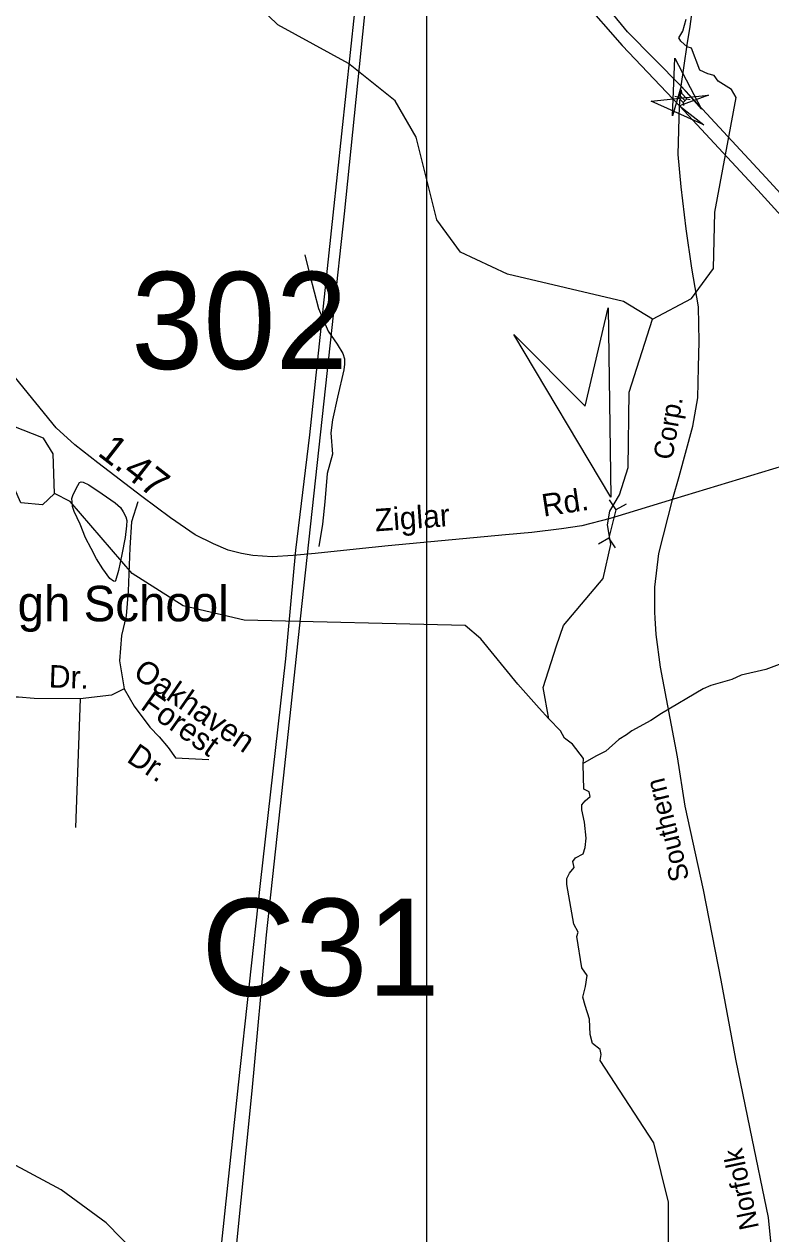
# Model space of a CAD drawing. Extents: x 1547597 to 1699558, y 810033 to 920809.
# Drawn here: x 1615914 to 1619069, y 888884 to 893994 of the extents above; entities that cross this region are included whole.
import ezdxf

# ---------------------------------------------------------------- set-up
doc = ezdxf.new("R2010")
doc.units = 0
for name, color, linetype in [('Exist Cultural Educational Facility High Label', 7, 'Continuous'), ('Exist Hydrographic Creek Single Shore', 7, 'Continuous'), ('Exist Hydrographic Misc Water Feature', 7, 'Continuous'), ('Exist Hydrographic Pond Under 1500 Sq Ft', 7, 'Continuous'), ('Exist Railroad Mainline', 7, 'Continuous'), ('Exist Railroad Mainline Label', 7, 'Continuous'), ('Exist Road Non-System Type 51', 7, 'Continuous'), ('Exist Road Non-System Type 51 Label', 7, 'Continuous'), ('Exist Road Primary Interstate Structure Standard Bridge CELL', 7, 'Continuous'), ('Exist Road Primary US Divided Attributed', 7, 'Continuous'), ('Exist Road Secondary Mileage Hundredths English Label', 7, 'Continuous'), ('Exist Road Secondary Structure Culvert Attributed CELL', 7, 'Continuous'), ('Exist Road Secondary Structure Culvert CELL', 7, 'Continuous'), ('Exist Road Secondary Structure Culvert Number Label', 7, 'Continuous'), ('Exist Road Secondary Structure Standard Bridge Attributed CELL', 7, 'Continuous'), ('Exist Road Secondary Structure Standard Bridge Number Label', 7, 'Continuous'), ('Exist Road Secondary Type 51 Attributed', 7, 'Continuous'), ('Exist Road Secondary Type 51 Label', 7, 'Continuous'), ('Exist Utilities Electrical Transmission Line', 7, 'Continuous'), ('Prop DSN Text', 7, 'Continuous')]:
    doc.layers.add(name, color=color, linetype=linetype)

msp = doc.modelspace()

# ---------------------------------------------------------------- linework, layer by layer
at = {"layer": 'Exist Hydrographic Creek Single Shore'}
for points in [[(1618568.5, 892747.8), (1618445.7, 892822.8), (1617955.8, 892937.9), (1617756.8, 893030.5), (1617657.7, 893167.2), (1617570.8, 893516.8), (1617481.8, 893669.8), (1617283.8, 893828.1), (1616985.8, 893991.7), (1616705.8, 894263.3), (1616632.8, 894428.9), (1616633.8, 894471.5), (1616568.8, 894623.8), (1616496.7, 894897.7), (1616294.7, 895378), (1616114.8, 895588.3), (1616049.8, 895714.5), (1615977.7, 896621.9), (1615922.8, 896833.1)], [(1618568.5, 892747.8), (1618733.7, 892835.9), (1618825.9, 892961.5), (1618832.3, 893199.9), (1618922.8, 893685.1), (1618903.1, 893717.9), (1618846.6, 893754.1), (1618828.8, 893777.1), (1618801.9, 893784.3), (1618769, 893800.7), (1618733.6, 893892.7), (1618715.2, 893898.7), (1618688.2, 893923), (1618680.3, 893936.1), (1618696.7, 893965), (1618711.2, 894015.6)], [(1618130.8, 891059.9), (1618106.8, 891191.6), (1618163.2, 891367.9), (1618193.2, 891453.8), (1618360.4, 891652.4), (1618393.1, 891796.4), (1618387.9, 891821.4), (1618379.3, 891879.2), (1618388.5, 891937), (1618429, 892006), (1618465.5, 892121.2), (1618469.8, 892439.1), (1618568.5, 892747.8)], [(1616041.7, 892011.6), (1616035.8, 892179.2), (1615995.8, 892245.6), (1615862.8, 892297.6), (1615446.8, 892352), (1615337.8, 892347.6), (1615287.7, 892322.4)], [(1618130.8, 891059.9), (1618090.2, 891105.1), (1617999.5, 891206.3), (1617842.8, 891397.2), (1617777.8, 891454.4), (1616843.8, 891476.6), (1616585.7, 891537.6), (1616370.7, 891673.4), (1616108.8, 891977.5), (1616041.7, 892011.6)], [(1618637.3, 888115.7), (1618636.8, 889017.6), (1618573.8, 889268.3), (1618348.1, 889616.6), (1618352.1, 889641.5), (1618348.1, 889662.6), (1618315.3, 889688.2), (1618304.8, 889726.3), (1618302.5, 889791.4), (1618284.1, 889849.2), (1618274.9, 889883.4), (1618286, 889928.7), (1618292.6, 889975.4), (1618270.6, 890007.6), (1618248.9, 890139.7), (1618254.2, 890158.7), (1618236.1, 890193), (1618206.2, 890359.8), (1618206.2, 890384.8), (1618218.7, 890408.5), (1618237.1, 890432.1), (1618231.8, 890457.1), (1618243.6, 890472.9), (1618275.2, 890489.9), (1618283.7, 890516.9), (1618289, 890556.3), (1618281.4, 890622.7), (1618270.3, 890675.3), (1618270.3, 890697), (1618284.1, 890712.7), (1618305.7, 890731.1), (1618300.5, 890750.8), (1618278.8, 890763.3), (1618275.8, 890867.2), (1618277.8, 890892.1), (1618231.1, 890952.6), (1618196.3, 890977.6), (1618180.5, 891008.4), (1618130.8, 891059.9)], [(1618719.8, 887056), (1618461.7, 887110.5), (1618037.8, 887240.6), (1617739.8, 887387.8), (1617359.8, 887651.6), (1617219.7, 887795.6), (1616777.7, 888402), (1616259.8, 888931.2), (1616069.8, 889069.6), (1615515.8, 889366.6), (1615161.7, 889705.3), (1615003.7, 889774.1), (1614787.7, 889834.3), (1614484.8, 890198.4)]]:
    msp.add_lwpolyline(points, dxfattribs=at)
at = {"layer": 'Exist Hydrographic Misc Water Feature'}
for points in [[(1616120.3, 892008), (1616139.9, 892046), (1616148.2, 892058.6), (1616154.6, 892060.4), (1616163.5, 892059), (1616187.4, 892047.9), (1616243.3, 892010.5), (1616297.9, 891971.8), (1616321.1, 891952.6), (1616332.3, 891934.6), (1616342.8, 891913.6), (1616347.7, 891897.7), (1616346.7, 891875), (1616341.1, 891825.6), (1616326.2, 891753.5)], [(1616326.2, 891753.5), (1616312.3, 891686), (1616300.3, 891643.1), (1616297.7, 891640), (1616290.9, 891641.4), (1616276.4, 891652.9), (1616245.8, 891693.2), (1616219.1, 891735.3), (1616196.2, 891778.7), (1616173.4, 891824.6), (1616150.6, 891881.8), (1616125.3, 891935.3), (1616118.6, 891957), (1616116.3, 891976), (1616115.8, 891991.2), (1616120.3, 892008)], [(1619104.4, 891289), (1619048.1, 891268), (1618943.7, 891243.8), (1618903.5, 891226.5), (1618815, 891199.9), (1618782.9, 891186.5), (1618607.4, 891082.2), (1618562.3, 891052.2), (1618480.8, 891009.2), (1618458.5, 890991.5), (1618426.2, 890972.2), (1618371.2, 890923.3), (1618329, 890902), (1618272.6, 890869.6)]]:
    msp.add_lwpolyline(points, dxfattribs=at)
at = {"layer": 'Exist Hydrographic Pond Under 1500 Sq Ft'}
msp.add_lwpolyline([(1616041.7, 892011.6), (1615991.8, 891963.3), (1615899.7, 891971.8), (1615851.7, 892081.1), (1615752.8, 892158.6)], dxfattribs=at)
at = {"layer": 'Exist Railroad Mainline'}
msp.add_lwpolyline([(1619085.3, 888682.5), (1619059.3, 888953.4), (1618981.5, 889328), (1618920.8, 889622.6), (1618858.5, 889955.2), (1618784.8, 890338), (1618706.8, 890690.5), (1618674.7, 890899.4), (1618602.4, 891278.5), (1618584, 891415.9), (1618579.4, 891484.9), (1618578.5, 891509.9), (1618578.5, 891615.7), (1618596.2, 891758.9), (1618654, 891990.9), (1618681.6, 892082.9), (1618739.5, 892296.5), (1618760.5, 892415.4), (1618763.7, 892545.8), (1618765.8, 892653.1), (1618763.4, 892800.8), (1618735.3, 892963.1), (1618711.5, 893129.7), (1618689.5, 893307.8), (1618677, 893444), (1618683.4, 893649.4), (1618689.8, 893731.9), (1618715.2, 893907.2), (1618728.6, 893984.1), (1618755.2, 894188.8)], dxfattribs=at)
at = {"layer": 'Exist Road Non-System Type 51'}
msp.add_line((1616150.7, 891144.6), (1616130.8, 890600.6), dxfattribs=at)
for points in [[(1617100.3, 893020.3), (1617121.4, 892934.1), (1617157.8, 892793.8), (1617198.6, 892697.4), (1617236.1, 892643), (1617259.7, 892602.7), (1617267.3, 892580.7), (1617267.4, 892557.9), (1617265, 892534.7), (1617237.6, 892419), (1617216.6, 892323.2), (1617209.9, 892267.3), (1617216.9, 892177.3), (1617194, 892095.7), (1617184.8, 891975.8), (1617173.7, 891882), (1617158.7, 891788)], [(1616393.6, 891976.7), (1616367.1, 891892.7), (1616360.4, 891782.2), (1616353.8, 891598.6), (1616344.4, 891494.9), (1616325.2, 891411.3), (1616316.4, 891305.2), (1616336.3, 891186.6)], [(1616336.3, 891186.6), (1616283.2, 891160), (1616150.7, 891144.6)], [(1616336.3, 891186.6), (1616378.2, 891113.6), (1616444.5, 891025.2), (1616484.3, 890983.1), (1616521.9, 890938.9), (1616552.8, 890894.7), (1616694.2, 890888.1)], [(1616150.7, 891144.6), (1615956, 891145.9), (1615890, 891151.2), (1615695.6, 891151.2)]]:
    msp.add_lwpolyline(points, dxfattribs=at)
at = {"layer": 'Exist Road Primary Interstate Structure Standard Bridge CELL'}
for p, q in [((1618662.5, 893689.9), (1618675.4, 893687.4)), ((1618683.4, 893695), (1618706.3, 893670.9)), ((1618689.6, 893715.7), (1618691.4, 893702.6)), ((1618714.3, 893678.5), (1618727.3, 893676)), ((1618698.5, 893663.4), (1618700.3, 893650.4))]:
    msp.add_line(p, q, dxfattribs=at)
msp.add_lwpolyline([(1618675.4, 893687.4), (1618698.3, 893663.3), (1618714.4, 893678.5), (1618691.4, 893702.6)], close=True, dxfattribs=at)
at = {"layer": 'Exist Road Primary US Divided Attributed'}
for points in [[(1616958.9, 895899.4), (1617117.8, 895648.9), (1617227.1, 895485.9), (1617373.6, 895257.1), (1617535.1, 895021.6), (1617761.2, 894711.4), (1617950.3, 894473.6), (1618153.2, 894224), (1618269.8, 894099.4), (1618440.6, 893904.4), (1618683.4, 893649.4)], [(1618689.8, 893731.9), (1618463, 893961.9), (1618335.3, 894120.1), (1618282.6, 894193.6), (1618228.3, 894265.5), (1618137.2, 894423.7), (1618042.6, 894626), (1617922.7, 894894.7), (1617818.8, 895144), (1617777.3, 895243.2), (1617709.7, 895380.5)], [(1619925.2, 892381.7), (1619750.5, 892579.7), (1619636.8, 892702.6), (1619374.3, 892990.4), (1619047, 893346), (1618689.8, 893731.9)], [(1618683.4, 893649.4), (1619013.5, 893293.4), (1619280.3, 893000.3), (1619440.3, 892825.5), (1619587.2, 892654.6), (1619719.6, 892521.9), (1619861.1, 892361.4)]]:
    msp.add_lwpolyline(points, dxfattribs=at)
at = {"layer": 'Exist Road Secondary Structure Culvert Attributed CELL'}
msp.add_lwpolyline([(1618381, 892796.1), (1618393.3, 891996.2), (1617982.7, 892682.8), (1618283.8, 892380.9)], close=True, dxfattribs=at)
at = {"layer": 'Exist Road Secondary Structure Culvert CELL'}
for p, q in [((1618385.6, 891984.7), (1618413.2, 891942.1)), ((1618413.2, 891942.1), (1618384.7, 891824.6)), ((1618457.2, 891967.3), (1618413.2, 891942.1)), ((1618340.6, 891799.3), (1618384.7, 891824.6)), ((1618412.2, 891782), (1618384.7, 891824.6))]:
    msp.add_line(p, q, dxfattribs=at)
at = {"layer": 'Exist Road Secondary Structure Standard Bridge Attributed CELL'}
for points in [[(1618653.1, 893607.3), (1618663.1, 893850.9), (1618776.3, 893634.9), (1618689.8, 893731.9)], [(1618785.7, 893569.2), (1618563, 893668.6), (1618805.5, 893693.8), (1618683.4, 893649.4)]]:
    msp.add_lwpolyline(points, close=True, dxfattribs=at)
at = {"layer": 'Exist Road Secondary Type 51 Attributed'}
msp.add_lwpolyline([(1619168.1, 892142.4), (1618657.3, 891988.3), (1618454.9, 891925.2), (1618390.5, 891905.5), (1618269.9, 891874.6), (1618184.5, 891862.1), (1618058.3, 891847.6), (1617947.9, 891837.1), (1617451.8, 891790.5), (1617316.4, 891776), (1617142.9, 891757.6), (1617049.9, 891749.1), (1616961.8, 891743.8), (1616880.4, 891749.7), (1616831.7, 891758.9), (1616775.9, 891772.7), (1616714.1, 891798.4), (1616636.5, 891837.4), (1616532.1, 891908.8), (1616411.1, 891998.8), (1616225.5, 892141.4), (1616128.2, 892217.6), (1616048.8, 892288.9), (1615877.5, 892500.2)], dxfattribs=at)
at = {"layer": 'Exist Utilities Electrical Transmission Line'}
for points in [[(1616799.8, 901505.7), (1616883.1, 901102.7), (1616983.4, 900593.8), (1617080, 900121), (1617167.3, 899706.1), (1617264.4, 899267.1), (1617361.2, 898798.3), (1617450.1, 898357.4), (1617578.6, 897702), (1617660.8, 897355.3), (1617688.7, 897169.1), (1617654.6, 896813.5), (1617574.5, 896078.7), (1617514.4, 895523.6), (1617454.1, 894970.5), (1617372, 894229.5), (1617266.5, 893193.1), (1617172.9, 892336.5), (1617079.5, 891481.9), (1617014.4, 890860.8), (1616936.5, 890148), (1616875.3, 889488.8), (1616805.4, 888787.8)], [(1616788.4, 901375.8), (1616916.9, 900728.6), (1617047.7, 900083.4), (1617187.7, 899379.9), (1617328.1, 898708.5), (1617435.7, 898141.6), (1617524.7, 897708.7), (1617592.9, 897370.1), (1617626.7, 897169.7), (1617625.2, 897039.9), (1617549.5, 896336.8), (1617478.1, 895679.8), (1617399.5, 894911), (1617309.9, 894046.3), (1617218.4, 893187.6), (1617120.1, 892259.1), (1617060.8, 891772), (1617017.6, 891312.6), (1616911.1, 890364.2), (1616817.6, 889513.6), (1616725.7, 888636.9)]]:
    msp.add_lwpolyline(points, dxfattribs=at)
at = {"layer": 'Prop DSN Text'}
msp.add_lwpolyline([(1626611.4, 896210.8), (1626611.4, 882941.2), (1617615.4, 882941.2), (1617615.4, 896210.8)], close=True, dxfattribs=at)

# ---------------------------------------------------------------- texts
at = {"layer": 'Exist Cultural Educational Facility High Label'}
msp.add_text('Northwest Junior High School', height=150, dxfattribs=at).set_placement((1614136, 891471.7))
at = {"layer": 'Exist Railroad Mainline Label'}
for s, rotation, p in [('Corp.', 80.294, (1618652.3, 892150.4)), ('Southern', 104.0017, (1618724.9, 890384.3)), ('Norfolk', 101.9363, (1619019, 888910.7))]:
    msp.add_text(s, height=82.02, rotation=rotation, dxfattribs=at).set_placement(p)
at = {"layer": 'Exist Road Non-System Type 51 Label'}
for s, rotation, p in [('Dr.', 357.8254, (1616016.5, 891192.8)), ('Oakhaven', 325.359, (1616369, 891241.2)), ('Forest', 324.6951, (1616400.4, 891104.7)), ('Dr.', 326.0553, (1616342.2, 890881.8))]:
    msp.add_text(s, height=95, rotation=rotation, dxfattribs=at).set_placement(p)
at = {"layer": 'Exist Road Secondary Mileage Hundredths English Label'}
msp.add_text('1.47', height=120, rotation=322.1184, dxfattribs=at).set_placement((1616219.5, 892176.4))
at = {"layer": 'Exist Road Secondary Structure Culvert Number Label'}
msp.add_text('C31', height=410.1, dxfattribs=at).set_placement((1616662.8, 889890))
at = {"layer": 'Exist Road Secondary Structure Standard Bridge Number Label'}
msp.add_text('302', height=410.1, dxfattribs=at).set_placement((1616366, 892537.7))
at = {"layer": 'Exist Road Secondary Type 51 Label'}
for s, rotation, p in [('Rd.', 8.6626, (1618108.5, 891913.5)), ('Ziglar', 4.1205, (1617398.4, 891851.4))]:
    msp.add_text(s, height=95, rotation=rotation, dxfattribs=at).set_placement(p)

doc.saveas('drawing.dxf')
